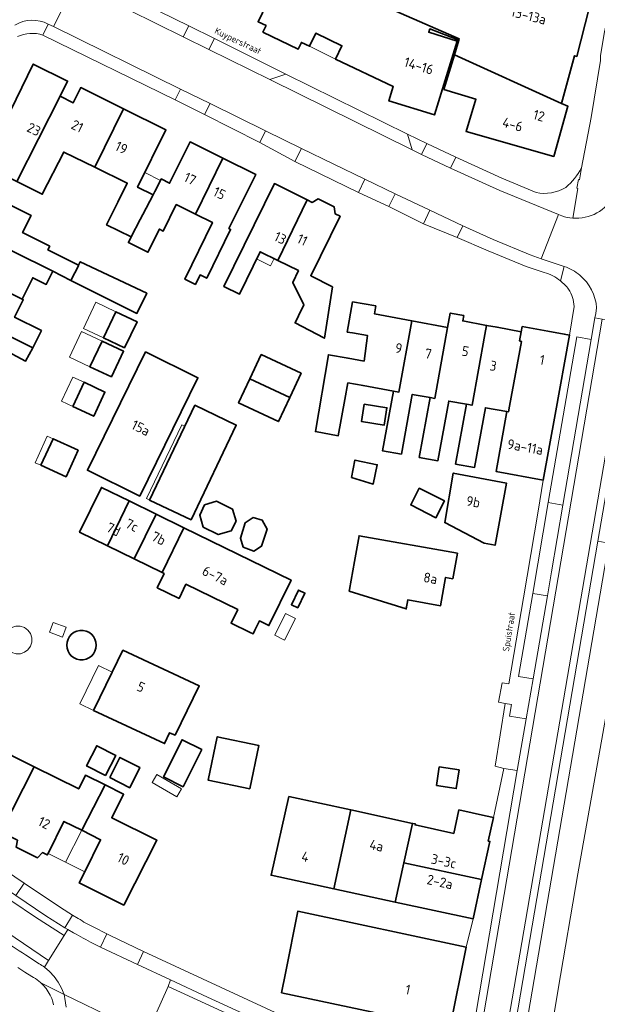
# Model space of a CAD drawing. Header units: metres. Extents: x 149984 to 156489, y 469398 to 478068.
# Tile 550 of 656: x 154230 to 154309, y 473595 to 473729. Entities that reach past the tile are written whole.
import ezdxf
from ezdxf.enums import TextEntityAlignment as Align

# ---------------------------------------------------------------- set-up
doc = ezdxf.new("R2010")
doc.units = ezdxf.units.M
doc.header["$LTSCALE"] = 0.75
for name, color, linetype, lineweight in [('B-WE-OG-BEBOUWING-GV', 6, 'Continuous', 35), ('B-WE-OG-BEBOUWING-T18', 1, 'Continuous', 18), ('B-WE-OG-BEBOUWING_LUIFEL-GV', 6, 'Continuous', 18), ('B-WE-OG-BEBOUWING_OVERBOUWING-GV', 6, 'Continuous', 18), ('B-WE-OG-TERREIN_BEGROEID-GV', 252, 'Continuous', 18), ('B-WE-OG-TERREIN_ERF-GV', 252, 'Continuous', 18), ('B-WE-OG-TERREIN_OEVER-GV', 252, 'Continuous', 18), ('B-WE-OG-TOPOGRAFIE-T18', 7, 'Continuous', 18), ('B-WE-OG-WATER-GV', 252, 'Continuous', 18), ('B-WE-VH-OPENVERHARDING_BETONSTRAATSTEEN-GV', 252, 'Continuous', 18), ('B-WE-VH-OPENVERHARDING_STRAATBAKSTEEN-GV', 252, 'Continuous', 18), ('B-WE-VH-OPENVERHARDING_TEGEL-GV', 252, 'Continuous', 18)]:
    doc.layers.add(name, color=color, linetype=linetype, lineweight=lineweight)
doc.styles.add('NLCS-ISO-M500-T18', font='NLCS-ISO.ttf', dxfattribs={"height": 0.9})
doc.styles.add('NLCS-ISO-M750-T18', font='NLCS-ISO.ttf', dxfattribs={"height": 1.35})

msp = doc.modelspace()

# ---------------------------------------------------------------- linework, layer by layer
at = {"layer": 'B-WE-OG-BEBOUWING-GV', "flags": 128}
for points in [[(154289.943, 473726.445), (154289.9, 473726.262), (154289.298, 473724.293), (154303.927, 473717.648), (154305.703, 473724.144), (154306.013, 473724.066), (154307.684, 473730.657), (154302.033, 473732.089), (154302.259, 473733.042), (154299.1, 473733.844), (154299.034, 473733.654), (154297.654, 473734.211), (154297.726, 473734.418), (154280.277, 473740.502), (154280.023, 473739.772), (154275.811, 473741.24), (154273.221, 473733.81), (154277.316, 473732.006)], [(154289.9, 473726.262), (154289.943, 473726.445), (154277.316, 473732.006), (154273.221, 473733.81), (154267.354, 473736.394), (154266.418, 473734.269), (154265.316, 473734.801), (154262.456, 473728.798), (154263.539, 473728.282), (154263.109, 473727.379), (154267.947, 473725.072), (154268.377, 473725.974), (154269.496, 473725.441), (154270.325, 473727.219), (154273.898, 473725.512), (154273.029, 473723.688), (154280.933, 473719.933), (154280.338, 473717.983), (154286.557, 473716.084), (154289.634, 473726.149), (154285.764, 473727.363), (154285.938, 473727.81)], [(154303.927, 473717.648), (154289.298, 473724.293), (154287.846, 473719.548), (154292.226, 473718.21), (154290.881, 473713.811), (154302.848, 473710.416), (154304.789, 473717.256)], [(154221.148, 473711.228), (154225.001, 473709.274), (154229.492, 473706.997), (154235.389, 473718.629), (154236.412, 473720.694), (154231.719, 473723.021), (154226.217, 473711.763), (154222.401, 473713.698)], [(154235.389, 473718.629), (154229.492, 473706.997), (154232.966, 473705.236), (154235.892, 473711.007), (154240.139, 473708.926), (154244.051, 473716.908), (154238.207, 473719.804), (154237.183, 473717.74)], [(154240.139, 473708.926), (154244.566, 473706.757), (154243.281, 473704.157), (154241.754, 473701.066), (154245.106, 473699.41), (154246.335, 473701.773), (154246.695, 473702.465), (154248.092, 473705.155), (154245.979, 473706.202), (154249.859, 473714.03), (154244.051, 473716.908)], [(154253.878, 473702.541), (154257.636, 473710.175), (154253.153, 473712.397), (154250.35, 473706.741), (154249.217, 473707.328), (154249.115, 473707.13), (154248.322, 473705.599), (154248.092, 473705.155), (154246.695, 473702.465), (154246.335, 473701.773), (154245.106, 473699.41), (154244.726, 473698.642), (154247.402, 473697.319), (154248.964, 473700.479), (154249.502, 473700.214), (154251.279, 473703.821)], [(154257.636, 473710.175), (154253.878, 473702.541), (154256.213, 473701.392), (154252.445, 473693.639), (154253.883, 473692.938), (154254.514, 473694.232), (154255.438, 473693.781), (154258.696, 473700.436), (154258.455, 473700.555), (154262.121, 473707.952)], [(154265.138, 473696.212), (154269.164, 473704.461), (154264.672, 473706.688), (154257.783, 473692.636), (154259.905, 473691.6), (154262.73, 473697.387)], [(154221.763, 473701.032), (154228.983, 473697.435), (154234.392, 473694.728), (154236.87, 473693.488), (154236.908, 473693.562), (154237.891, 473695.481), (154237.928, 473695.552), (154233.738, 473697.653), (154233.989, 473698.153), (154230.272, 473700.018), (154231.431, 473702.343), (154224.209, 473705.942)], [(154269.831, 473704.131), (154269.164, 473704.461), (154265.138, 473696.212), (154267.969, 473694.83), (154267.178, 473693.208), (154268.686, 473690.127), (154267.966, 473688.645), (154267.497, 473687.684), (154271.421, 473685.637), (154271.509, 473685.591), (154272.637, 473692.6), (154269.657, 473694.105), (154273.657, 473702.235), (154272.976, 473702.573), (154272.856, 473703.502), (154270.652, 473704.595)], [(154221.763, 473701.032), (154219.409, 473696.308), (154226.628, 473692.712), (154230.208, 473690.929), (154231.659, 473693.841), (154233.495, 473692.927), (154234.392, 473694.728), (154228.983, 473697.435)], [(154219.409, 473696.308), (154217.046, 473691.565), (154224.263, 473687.969), (154229.648, 473685.285), (154231.67, 473684.278), (154232.842, 473686.632), (154229.177, 473688.458), (154230.368, 473690.849), (154230.208, 473690.929), (154226.628, 473692.712)], [(154237.928, 473695.552), (154237.891, 473695.481), (154236.908, 473693.562), (154236.87, 473693.488), (154245.899, 473688.97), (154247.242, 473691.725), (154238.158, 473696.037)], [(154224.263, 473687.969), (154217.046, 473691.565), (154214.728, 473686.912), (154221.943, 473683.317), (154226.181, 473681.226), (154227.611, 473684.077), (154230.672, 473682.456), (154231.67, 473684.278), (154229.648, 473685.285)], [(154280.934, 473678.362), (154281.698, 473678.224), (154283.464, 473687.959), (154278.343, 473688.916), (154278.529, 473690), (154275.355, 473690.546), (154274.646, 473686.428), (154275.337, 473686.313), (154277.4, 473685.97), (154276.936, 473682.466), (154274.741, 473682.854), (154272.052, 473683.33), (154270.293, 473672.837), (154273.412, 473672.27), (154274.314, 473677.229), (154274.726, 473679.492), (154276.807, 473679.113)], [(154244.212, 473684.26), (154245.905, 473687.844), (154243.029, 473689.203), (154241.336, 473685.618)], [(154280.934, 473678.362), (154279.452, 473670.224), (154282.033, 473669.754), (154283.521, 473677.922), (154285.955, 473677.478), (154286.585, 473677.363), (154288.346, 473687.047), (154283.464, 473687.959), (154281.698, 473678.224)], [(154290.922, 473676.574), (154291.689, 473676.434), (154293.448, 473686.094), (154293.682, 473687.343), (154290.418, 473687.952), (154290.552, 473688.67), (154288.716, 473689.023), (154288.346, 473687.047), (154286.585, 473677.363), (154285.955, 473677.478), (154284.468, 473669.311), (154287.03, 473668.844), (154288.517, 473677.012)], [(154291.689, 473676.434), (154290.922, 473676.574), (154289.435, 473668.406), (154292.026, 473667.934), (154293.514, 473676.102), (154296.459, 473675.566), (154296.693, 473675.549), (154296.829, 473676.298), (154298.433, 473685.157), (154298.197, 473685.208), (154298.424, 473686.458), (154295.107, 473687.077), (154293.682, 473687.343), (154293.448, 473686.094)], [(154296.829, 473676.298), (154296.693, 473675.549), (154296.459, 473675.566), (154294.971, 473667.398), (154301.425, 473666.222), (154303.054, 473675.164), (154305.029, 473686.006), (154304.3, 473686.139), (154302.025, 473686.553), (154298.556, 473687.185), (154298.424, 473686.458), (154298.197, 473685.208), (154298.433, 473685.157)], [(154242.422, 473680.291), (154244.072, 473683.803), (154241.131, 473685.185), (154239.481, 473681.672)], [(154246.28, 473664.014), (154254.237, 473680.181), (154247.068, 473683.711), (154239.119, 473667.562)], [(154261.341, 473680.044), (154266.777, 473677.493), (154268.333, 473680.796), (154262.892, 473683.349)], [(154266.777, 473677.493), (154261.341, 473680.044), (154259.791, 473676.741), (154265.223, 473674.193)], [(154237.132, 473676.273), (154239.985, 473674.936), (154241.53, 473678.231), (154238.677, 473679.568)], [(154253.284, 473660.788), (154259.475, 473673.721), (154253.821, 473676.428), (154247.629, 473663.495)], [(154276.931, 473676.578), (154276.569, 473674.215), (154279.699, 473673.735), (154280.062, 473676.097)], [(154232.771, 473668.234), (154236.204, 473666.667), (154237.861, 473670.297), (154234.427, 473671.863)], [(154275.197, 473666.569), (154278.198, 473665.678), (154278.732, 473668.317), (154275.675, 473668.935)], [(154293.348, 473657.59), (154294.833, 473657.321), (154296.388, 473665.809), (154289.129, 473667.179), (154287.961, 473660.409)], [(154244.85, 473663.362), (154241.051, 473665.218), (154238.058, 473659.091), (154241.858, 473657.235)], [(154284.469, 473665.119), (154283.306, 473662.815), (154286.754, 473661.074), (154287.918, 473663.378)], [(154241.858, 473657.235), (154245.523, 473655.445), (154248.516, 473661.572), (154244.85, 473663.362)], [(154256.774, 473663.329), (154255.147, 473662.831), (154254.478, 473661.433), (154254.961, 473659.789), (154257.016, 473658.785), (154258.794, 473659.276), (154259.436, 473660.617), (154258.953, 473662.265)], [(154245.523, 473655.445), (154249.323, 473653.589), (154252.316, 473659.716), (154248.516, 473661.572)], [(154260.406, 473657.065), (154261.883, 473656.49), (154262.94, 473657.197), (154263.671, 473659.518), (154263.021, 473660.733), (154261.793, 473661.086), (154260.692, 473660.379), (154260.048, 473658.3)], [(154252.316, 473659.716), (154249.323, 473653.589), (154249.613, 473653.447), (154248.664, 473651.504), (154250.067, 473650.819), (154251.646, 473650.048), (154252.595, 473651.991), (154259.675, 473648.533), (154258.77, 473646.681), (154261.384, 473645.403), (154261.774, 473645.213), (154262.022, 473645.721), (154262.642, 473646.991), (154263.938, 473646.358), (154266.967, 473652.56)], [(154274.94, 473651.259), (154274.908, 473651.053), (154282.697, 473648.621), (154282.914, 473649.845), (154287.386, 473649.052), (154288.069, 473652.917), (154289.053, 473652.738), (154289.687, 473656.23), (154276.246, 473658.611), (154275.625, 473655.116)], [(154267.876, 473648.765), (154268.853, 473650.786), (154267.983, 473651.206), (154267.006, 473649.186)], [(154239.668, 473645.184), (154239.327, 473645.432), (154238.942, 473645.603), (154238.53, 473645.69), (154238.109, 473645.69), (154237.697, 473645.602), (154237.313, 473645.43), (154236.972, 473645.182), (154236.691, 473644.869), (154236.481, 473644.505), (154236.351, 473644.104), (154236.307, 473643.685), (154236.351, 473643.266), (154236.482, 473642.866), (154236.693, 473642.502), (154236.975, 473642.189), (154237.315, 473641.942), (154237.7, 473641.771), (154238.112, 473641.683), (154238.533, 473641.684), (154238.945, 473641.771), (154239.33, 473641.943), (154239.67, 473642.191), (154239.952, 473642.504), (154240.162, 473642.869), (154240.292, 473643.269), (154240.335, 473643.688), (154240.291, 473644.107), (154240.161, 473644.507), (154239.95, 473644.872)], [(154251.112, 473631.375), (154254.406, 473638.112), (154243.979, 473642.984), (154242.518, 473639.987), (154239.975, 473634.771), (154249.673, 473630.24), (154250.366, 473631.724)], [(154221.085, 473626.986), (154223.637, 473625.717), (154221.363, 473621.142), (154227.347, 473618.167), (154231.855, 473627.066), (154225.846, 473630.055), (154226.777, 473631.927), (154224.164, 473633.226)], [(154241.616, 473625.879), (154243.004, 473628.627), (154240.406, 473629.939), (154239.019, 473627.191)], [(154249.517, 473625.703), (154252.198, 473624.349), (154254.756, 473629.415), (154252.075, 473630.769)], [(154261.316, 473624.047), (154262.571, 473629.953), (154256.875, 473631.163), (154255.62, 473625.257)], [(154242.182, 473625.593), (154244.916, 473624.213), (154246.304, 473626.961), (154243.57, 473628.342)], [(154229.571, 473617.059), (154229.389, 473616.105), (154232.32, 473614.647), (154233.01, 473615.349), (154233.647, 473615.032), (154233.755, 473615.25), (154235.922, 473619.607), (154238.35, 473618.402), (154241.533, 473624.587), (154238.864, 473625.915), (154237.934, 473624.044), (154231.855, 473627.066), (154227.347, 473618.167)], [(154286.819, 473624.52), (154289.531, 473624.097), (154289.927, 473626.631), (154287.215, 473627.055)], [(154244.12, 473608.173), (154248.631, 473617.036), (154242.464, 473620.104), (154244.067, 473623.328), (154241.533, 473624.587), (154238.35, 473618.402), (154240.936, 473617.115), (154238.761, 473612.741), (154238.002, 473611.214)], [(154272.783, 473610.413), (154275.113, 473621.172), (154266.662, 473623.001), (154264.229, 473612.265)], [(154272.783, 473610.413), (154281.169, 473608.597), (154282.368, 473613.975), (154283.564, 473619.342), (154275.113, 473621.172)], [(154294.606, 473620.154), (154293.541, 473620.385), (154289.885, 473621.178), (154289.194, 473617.981), (154283.914, 473619.124), (154283.944, 473619.26), (154283.564, 473619.342), (154282.368, 473613.975), (154292.992, 473611.673), (154294.121, 473616.882), (154293.907, 473616.929)], [(154291.826, 473606.289), (154292.992, 473611.673), (154282.368, 473613.975), (154281.169, 473608.597)], [(154290.895, 473602.447), (154267.88, 473607.344), (154266.187, 473598.87), (154265.658, 473596.222), (154288.666, 473591.349)]]:
    msp.add_lwpolyline(points, close=True, dxfattribs=at)
at = {"layer": 'B-WE-OG-BEBOUWING_LUIFEL-GV', "flags": 128}
for points in [[(154273.029, 473723.688), (154273.898, 473725.512), (154270.325, 473727.219), (154269.496, 473725.441)], [(154246.986, 473708.233), (154245.979, 473706.202), (154248.092, 473705.155), (154248.322, 473705.599), (154249.115, 473707.13)], [(154262.25, 473696.404), (154264.159, 473695.472), (154264.639, 473696.455), (154262.73, 473697.387)], [(154241.336, 473685.618), (154243.029, 473689.203), (154240.296, 473690.493), (154238.603, 473686.908)], [(154239.481, 473681.672), (154241.131, 473685.185), (154238.324, 473686.503), (154236.674, 473682.991)], [(154237.132, 473676.273), (154238.677, 473679.568), (154237.151, 473680.283), (154235.607, 473676.988)], [(154247.629, 473663.495), (154252.437, 473673.537), (154252.016, 473673.738), (154247.209, 473663.696)], [(154232.771, 473668.234), (154234.427, 473671.863), (154233.65, 473672.218), (154231.994, 473668.588)], [(154242.518, 473639.987), (154240.642, 473640.902), (154238.099, 473635.686), (154239.975, 473634.771)], [(154235.922, 473619.607), (154233.755, 473615.25), (154236.118, 473614.066), (154238.35, 473618.402)], [(154238.761, 473612.741), (154240.936, 473617.115), (154238.35, 473618.402), (154236.118, 473614.066)]]:
    msp.add_lwpolyline(points, close=True, dxfattribs=at)
at = {"layer": 'B-WE-OG-BEBOUWING_OVERBOUWING-GV', "flags": 128}
for points in [[(154266.083, 473644.38), (154267.547, 473647.309), (154266.182, 473647.991), (154264.718, 473645.062)], [(154230.516, 473646.084), (154229.951, 473646.266), (154229.356, 473646.263), (154228.792, 473646.078), (154228.312, 473645.727), (154227.965, 473645.245), (154227.783, 473644.679), (154227.785, 473644.085), (154227.971, 473643.52), (154228.322, 473643.041), (154228.804, 473642.693), (154229.37, 473642.511), (154229.964, 473642.514), (154230.529, 473642.699), (154231.008, 473643.05), (154231.356, 473643.532), (154231.537, 473644.098), (154231.535, 473644.692), (154231.35, 473645.257), (154230.999, 473645.736)], [(154233.937, 473645.431), (154235.726, 473644.773), (154236.22, 473646.115), (154234.431, 473646.774)], [(154248.594, 473626.029), (154247.957, 473624.945), (154251.335, 473622.958), (154251.972, 473624.042)]]:
    msp.add_lwpolyline(points, close=True, dxfattribs=at)
at = {"layer": 'B-WE-OG-TERREIN_BEGROEID-GV', "flags": 128}
msp.add_lwpolyline([(154234.502, 473594.573), (154234.399, 473594.993), (154234.281, 473595.41), (154234.051, 473595.89), (154233.781, 473596.348), (154233.473, 473596.782), (154233.13, 473597.189), (154232.753, 473597.565), (154232.708, 473597.606), (154232.487, 473597.797), (154232.256, 473597.977), (154232.018, 473598.146), (154231.772, 473598.304), (154231.519, 473598.45), (154230.58, 473599.047), (154229.641, 473599.646)], dxfattribs=at)
at = {"layer": 'B-WE-OG-TERREIN_ERF-GV', "flags": 128}
for points in [[(154307.684, 473730.657), (154306.013, 473724.066), (154305.703, 473724.144), (154303.927, 473717.648), (154304.789, 473717.256), (154302.848, 473710.416), (154290.881, 473713.811), (154292.226, 473718.21), (154287.846, 473719.548), (154289.298, 473724.293), (154289.9, 473726.262), (154285.938, 473727.81), (154285.764, 473727.363), (154289.634, 473726.149), (154286.557, 473716.084), (154280.338, 473717.983), (154280.933, 473719.933), (154273.029, 473723.688), (154273.898, 473725.512), (154270.325, 473727.219), (154269.496, 473725.441), (154268.377, 473725.974), (154267.947, 473725.072), (154263.109, 473727.379), (154263.539, 473728.282), (154262.456, 473728.798), (154265.316, 473734.801)], [(154240.771, 473734.233), (154252.974, 473728.256), (154256.479, 473726.487), (154266.227, 473721.65), (154282.864, 473713.439), (154285.49, 473712.192), (154289.456, 473710.297), (154295.748, 473707.445), (154300.438, 473705.471)], [(154301.55, 473694.555), (154299.089, 473695.397), (154293.879, 473697.527), (154289.658, 473699.315), (154285.045, 473701.21), (154280.334, 473703.551), (154276.283, 473705.434), (154276.169, 473705.487), (154267.486, 473709.708), (154262.69, 473712.329), (154255.143, 473716.109), (154251.143, 473718.113), (154233.041, 473726.961)], [(154306.633, 473708.832), (154307.971, 473715.706), (154309.223, 473723.523), (154309.251, 473724.188), (154309.78, 473727.412), (154309.936, 473728.039), (154309.93, 473728.064)], [(154226.217, 473711.763), (154231.719, 473723.021), (154236.412, 473720.694), (154235.389, 473718.629), (154237.183, 473717.74), (154238.207, 473719.804), (154244.051, 473716.908), (154249.859, 473714.03), (154245.979, 473706.202), (154248.092, 473705.155), (154248.322, 473705.599), (154249.115, 473707.13), (154249.217, 473707.328), (154250.35, 473706.741), (154253.153, 473712.397), (154257.636, 473710.175), (154262.121, 473707.952), (154258.455, 473700.555), (154258.696, 473700.436), (154255.438, 473693.781), (154254.514, 473694.232), (154253.883, 473692.938), (154252.445, 473693.639), (154256.213, 473701.392), (154253.878, 473702.541), (154251.279, 473703.821), (154249.502, 473700.214), (154248.964, 473700.479), (154247.402, 473697.319), (154244.726, 473698.642), (154245.106, 473699.41), (154241.754, 473701.066), (154243.281, 473704.157), (154244.566, 473706.757), (154240.139, 473708.926), (154235.892, 473711.007), (154232.966, 473705.236), (154229.492, 473706.997)], [(154224.209, 473705.942), (154231.431, 473702.343), (154230.272, 473700.018), (154233.989, 473698.153), (154233.738, 473697.653), (154237.928, 473695.552), (154238.158, 473696.037), (154247.242, 473691.725), (154245.899, 473688.97), (154236.87, 473693.488), (154234.392, 473694.728), (154233.495, 473692.927), (154231.659, 473693.841), (154230.208, 473690.929), (154230.368, 473690.849), (154229.177, 473688.458), (154232.842, 473686.632), (154231.67, 473684.278), (154230.672, 473682.456), (154227.611, 473684.077)], [(154281.169, 473608.597), (154272.783, 473610.413), (154264.229, 473612.265), (154266.662, 473623.001), (154275.113, 473621.172), (154283.564, 473619.342), (154283.944, 473619.26), (154283.914, 473619.124), (154289.194, 473617.981), (154289.885, 473621.178), (154293.541, 473620.385), (154294.606, 473620.154), (154296.011, 473626.851), (154294.846, 473627.139), (154296.218, 473635.716), (154295.327, 473635.871), (154295.793, 473638.535), (154296.719, 473638.375), (154298.702, 473650.118), (154300.722, 473661.985), (154301.425, 473666.222), (154294.971, 473667.398), (154296.459, 473675.566), (154293.514, 473676.102), (154292.026, 473667.934), (154289.435, 473668.406), (154290.922, 473676.574), (154288.517, 473677.012), (154287.03, 473668.844), (154284.468, 473669.311), (154285.955, 473677.478), (154283.521, 473677.922), (154282.033, 473669.754), (154279.452, 473670.224), (154280.934, 473678.362), (154276.807, 473679.113), (154274.726, 473679.492), (154274.314, 473677.229), (154273.412, 473672.27), (154270.293, 473672.837), (154272.052, 473683.33), (154274.741, 473682.854), (154276.936, 473682.466), (154277.4, 473685.97), (154275.337, 473686.313), (154274.646, 473686.428), (154275.355, 473690.546), (154278.529, 473690), (154278.343, 473688.916), (154283.464, 473687.959), (154288.346, 473687.047), (154288.716, 473689.023), (154290.552, 473688.67), (154290.418, 473687.952), (154293.682, 473687.343), (154295.107, 473687.077), (154298.424, 473686.458), (154298.556, 473687.185), (154302.025, 473686.553), (154304.3, 473686.139), (154305.029, 473686.006), (154305.632, 473689.929)], [(154225.846, 473630.055), (154231.855, 473627.066), (154237.934, 473624.044), (154238.864, 473625.915), (154241.533, 473624.587), (154244.067, 473623.328), (154242.464, 473620.104), (154248.631, 473617.036), (154244.12, 473608.173), (154238.002, 473611.214), (154238.761, 473612.741), (154240.936, 473617.115), (154238.35, 473618.402), (154235.922, 473619.607), (154233.755, 473615.25), (154233.647, 473615.032), (154233.01, 473615.349), (154232.32, 473614.647), (154229.389, 473616.105)], [(154214.767, 473622.005), (154220.536, 473617.97), (154223.787, 473615.662), (154230.468, 473611.172), (154235.428, 473607.867), (154237.109, 473606.811), (154237.878, 473606.366)], [(154288.011, 473589.086), (154288.666, 473591.349), (154265.658, 473596.222), (154266.187, 473598.87), (154267.88, 473607.344), (154290.895, 473602.447), (154291.826, 473606.289), (154281.169, 473608.597)], [(154240.013, 473605.15), (154241.776, 473604.25), (154242.169, 473604.061), (154246.79, 473601.839), (154282.08, 473585.498)]]:
    msp.add_lwpolyline(points, dxfattribs=at)
at = {"layer": 'B-WE-OG-TERREIN_ERF-GV'}
for points in [[(154233.041, 473726.961, 0.198168), (154229.559, 473726.761)], [(154304.518, 473706.186, 0.1023053), (154306.633, 473708.832)], [(154300.438, 473705.471, 0.1894831), (154304.518, 473706.186)], [(154303.765, 473693.424, 0.1026827), (154301.55, 473694.555)], [(154304.879, 473692.262, 0.0667912), (154303.765, 473693.424)], [(154305.632, 473689.929, 0.1359624), (154304.879, 473692.262)], [(154237.878, 473606.366, 0.0348322), (154240.013, 473605.15)]]:
    msp.add_lwpolyline(points, format="xyb", dxfattribs=at)
at = {"layer": 'B-WE-OG-TERREIN_ERF-GV', "flags": 128}
for points in [[(154269.164, 473704.461), (154269.831, 473704.131), (154270.652, 473704.595), (154272.856, 473703.502), (154272.976, 473702.573), (154273.657, 473702.235), (154269.657, 473694.105), (154272.637, 473692.6), (154271.509, 473685.591), (154271.421, 473685.637), (154267.497, 473687.684), (154267.966, 473688.645), (154268.686, 473690.127), (154267.178, 473693.208), (154267.969, 473694.83), (154265.138, 473696.212), (154262.73, 473697.387), (154259.905, 473691.6), (154257.783, 473692.636), (154264.672, 473706.688)], [(154243.029, 473689.203), (154245.905, 473687.844), (154244.212, 473684.26), (154241.336, 473685.618)], [(154239.481, 473681.672), (154241.131, 473685.185), (154244.072, 473683.803), (154242.422, 473680.291)], [(154246.28, 473664.014), (154239.119, 473667.562), (154247.068, 473683.711), (154254.237, 473680.181)], [(154261.341, 473680.044), (154262.892, 473683.349), (154268.333, 473680.796), (154266.777, 473677.493), (154265.223, 473674.193), (154259.791, 473676.741)], [(154237.132, 473676.273), (154238.677, 473679.568), (154241.53, 473678.231), (154239.985, 473674.936)], [(154247.629, 473663.495), (154253.821, 473676.428), (154259.475, 473673.721), (154253.284, 473660.788)], [(154276.931, 473676.578), (154280.062, 473676.097), (154279.699, 473673.735), (154276.569, 473674.215)], [(154232.771, 473668.234), (154234.427, 473671.863), (154237.861, 473670.297), (154236.204, 473666.667)], [(154275.197, 473666.569), (154275.675, 473668.935), (154278.732, 473668.317), (154278.198, 473665.678)], [(154293.348, 473657.59), (154287.961, 473660.409), (154289.129, 473667.179), (154296.388, 473665.809), (154294.833, 473657.321)], [(154241.858, 473657.235), (154238.058, 473659.091), (154241.051, 473665.218), (154244.85, 473663.362), (154248.516, 473661.572), (154252.316, 473659.716), (154266.967, 473652.56), (154263.938, 473646.358), (154262.642, 473646.991), (154262.022, 473645.721), (154261.774, 473645.213), (154261.384, 473645.403), (154258.77, 473646.681), (154259.675, 473648.533), (154252.595, 473651.991), (154251.646, 473650.048), (154250.067, 473650.819), (154248.664, 473651.504), (154249.613, 473653.447), (154249.323, 473653.589), (154245.523, 473655.445)], [(154284.469, 473665.119), (154287.918, 473663.378), (154286.754, 473661.074), (154283.306, 473662.815)], [(154256.774, 473663.329), (154258.953, 473662.265), (154259.436, 473660.617), (154258.794, 473659.276), (154257.016, 473658.785), (154254.961, 473659.789), (154254.478, 473661.433), (154255.147, 473662.831)], [(154260.406, 473657.065), (154260.048, 473658.3), (154260.692, 473660.379), (154261.793, 473661.086), (154263.021, 473660.733), (154263.671, 473659.518), (154262.94, 473657.197), (154261.883, 473656.49)], [(154282.914, 473649.845), (154282.697, 473648.621), (154274.908, 473651.053), (154274.94, 473651.259), (154275.625, 473655.116), (154276.246, 473658.611), (154289.687, 473656.23), (154289.053, 473652.738), (154288.069, 473652.917), (154287.386, 473649.052)], [(154267.876, 473648.765), (154267.006, 473649.186), (154267.983, 473651.206), (154268.853, 473650.786)], [(154239.668, 473645.184), (154239.95, 473644.872), (154240.161, 473644.507), (154240.291, 473644.107), (154240.335, 473643.688), (154240.292, 473643.269), (154240.162, 473642.869), (154239.952, 473642.504), (154239.67, 473642.191), (154239.33, 473641.943), (154238.945, 473641.771), (154238.533, 473641.684), (154238.112, 473641.683), (154237.7, 473641.771), (154237.315, 473641.942), (154236.975, 473642.189), (154236.693, 473642.502), (154236.482, 473642.866), (154236.351, 473643.266), (154236.307, 473643.685), (154236.351, 473644.104), (154236.481, 473644.505), (154236.691, 473644.869), (154236.972, 473645.182), (154237.313, 473645.43), (154237.697, 473645.602), (154238.109, 473645.69), (154238.53, 473645.69), (154238.942, 473645.603), (154239.327, 473645.432)], [(154254.406, 473638.112), (154251.112, 473631.375), (154250.366, 473631.724), (154249.673, 473630.24), (154239.975, 473634.771), (154242.518, 473639.987), (154243.979, 473642.984)], [(154241.616, 473625.879), (154239.019, 473627.191), (154240.406, 473629.939), (154243.004, 473628.627)], [(154249.517, 473625.703), (154252.075, 473630.769), (154254.756, 473629.415), (154252.198, 473624.349)], [(154261.316, 473624.047), (154255.62, 473625.257), (154256.875, 473631.163), (154262.571, 473629.953)], [(154242.182, 473625.593), (154243.57, 473628.342), (154246.304, 473626.961), (154244.916, 473624.213)], [(154286.819, 473624.52), (154287.215, 473627.055), (154289.927, 473626.631), (154289.531, 473624.097)]]:
    msp.add_lwpolyline(points, close=True, dxfattribs=at)
at = {"layer": 'B-WE-OG-TERREIN_OEVER-GV', "flags": 128}
msp.add_lwpolyline([(154301.473, 473584.587), (154303.44, 473596.7), (154306.15, 473612.45), (154315.22, 473663.3), (154316.02, 473667.97), (154317.86, 473678.51), (154325.058, 473719.327), (154321.09, 473719.99), (154318.554, 473704.644), (154314.934, 473684.12), (154312.88, 473672.138), (154310.392, 473657.616), (154298.443, 473587.901), (154298.76, 473587.57), (154299.494, 473586.458), (154299.867, 473586.72), (154301.046, 473584.656)], close=True, dxfattribs=at)
at = {"layer": 'B-WE-OG-WATER-GV', "flags": 128}
msp.add_lwpolyline([(154327.55, 473733.04), (154325.544, 473721.434), (154325.058, 473719.327), (154317.86, 473678.51), (154316.02, 473667.97), (154315.22, 473663.3), (154306.15, 473612.45), (154303.44, 473596.7), (154301.473, 473584.587)], dxfattribs=at)
at = {"layer": 'B-WE-VH-OPENVERHARDING_BETONSTRAATSTEEN-GV', "flags": 128}
for points in [[(154233.774, 473728.481), (154234.513, 473728.126), (154237.444, 473734.045)], [(154233.041, 473726.961), (154233.774, 473728.481)], [(154308.718, 473689.744), (154308.586, 473688.973), (154308.479, 473688.349), (154309.484, 473688.187), (154313.012, 473687.619), (154313.962, 473687.466), (154316.955, 473704.884), (154316.979, 473705.025), (154315.999, 473705.176), (154312.52, 473705.713), (154311.441, 473705.879)], [(154303.968, 473702.273), (154303.521, 473702.457), (154301.148, 473696.433), (154301.557, 473696.285), (154304.293, 473695.366)], [(154305.444, 473701.988), (154305.442, 473701.975)], [(154208.92, 473622.965), (154203.408, 473625.532), (154195.293, 473629.298), (154186.927, 473633.233), (154186.542, 473632.362), (154189.282, 473631.095), (154208.479, 473622.142), (154211.224, 473620.696), (154213.841, 473619.03), (154228.778, 473608.714), (154232.013, 473606.526), (154235.962, 473604.054), (154236.454, 473604.848), (154236.033, 473605.099), (154233.443, 473606.729), (154229.345, 473609.489), (154221.804, 473614.592), (154219.382, 473616.34), (154214.426, 473619.754)], [(154233.259, 473599.697), (154233.831, 473600.619), (154213.395, 473614.446), (154211.778, 473615.606), (154210.098, 473616.672), (154207.286, 473618.151), (154204.436, 473619.555), (154187.375, 473627.422), (154184.859, 473628.564), (154184.854, 473628.553), (154184.46, 473627.711), (154184.478, 473627.702), (154186.769, 473626.669), (154204.006, 473618.652)], [(154230.687, 473601.377), (154232.551, 473600.171)]]:
    msp.add_lwpolyline(points, dxfattribs=at)
at = {"layer": 'B-WE-VH-OPENVERHARDING_BETONSTRAATSTEEN-GV'}
for points in [[(154229.225, 473728.341, -0.2585238), (154233.774, 473728.481)], [(154233.774, 473728.481, 0.2585238), (154229.225, 473728.341)], [(154229.559, 473726.761, -0.198168), (154233.041, 473726.961)], [(154311.441, 473705.879, -0.3037814), (154306.295, 473701.976)], [(154305.442, 473701.975, -0.0639033), (154303.968, 473702.273)], [(154306.295, 473701.976, -0.0376119), (154305.444, 473701.988)], [(154304.293, 473695.366, -0.0959516), (154306.42, 473694.19)], [(154306.42, 473694.19, -0.2019657), (154308.718, 473689.744)], [(154223.838, 473605.871, 0.006771), (154230.687, 473601.377)], [(154232.551, 473600.171, -0.028647), (154233.259, 473599.697)]]:
    msp.add_lwpolyline(points, format="xyb", dxfattribs=at)
at = {"layer": 'B-WE-VH-OPENVERHARDING_BETONSTRAATSTEEN-GV', "flags": 128}
for points in [[(154255.742, 473724.994), (154256.479, 473726.487), (154252.974, 473728.256), (154252.231, 473726.725)], [(154266.227, 473721.65), (154264.057, 473720.913), (154283.497, 473711.314), (154282.864, 473713.439)], [(154255.902, 473717.613), (154251.869, 473719.591), (154251.143, 473718.113), (154255.143, 473716.109)], [(154263.477, 473713.899), (154262.69, 473712.329), (154267.486, 473709.708), (154268.389, 473711.511)], [(154284.775, 473710.692), (154288.768, 473708.82), (154289.456, 473710.297), (154285.49, 473712.192)], [(154280.334, 473703.551), (154281.195, 473705.303), (154277.019, 473707.319), (154276.169, 473705.487), (154276.283, 473705.434)], [(154290.433, 473700.93), (154285.92, 473703.049), (154285.045, 473701.21), (154289.658, 473699.315)], [(154299.087, 473633.61), (154297.874, 473626.554), (154292.206, 473593.238), (154293.235, 473593.049), (154309.484, 473688.187), (154308.479, 473688.349), (154307.971, 473685.397), (154304.11, 473662.812), (154302.528, 473653.665), (154301.98, 473650.402), (154300.025, 473639.06)], [(154296.66, 473592.484), (154297.693, 473592.305), (154308.901, 473657.872), (154311.383, 473672.394), (154313.44, 473684.425), (154313.962, 473687.466), (154313.012, 473687.619)], [(154302.112, 473663.136), (154304.11, 473662.812), (154307.971, 473685.397), (154305.988, 473685.781)], [(154304.11, 473662.812), (154302.112, 473663.136), (154299.989, 473650.74), (154301.98, 473650.402), (154302.528, 473653.665)], [(154300.025, 473639.06), (154301.98, 473650.402), (154299.989, 473650.74), (154298.021, 473639.379)], [(154297.874, 473626.554), (154299.087, 473633.61), (154296.809, 473633.986), (154297.095, 473635.563), (154296.218, 473635.716), (154294.846, 473627.139), (154296.011, 473626.851)], [(154237.109, 473606.811), (154235.428, 473607.867), (154230.468, 473611.172), (154229.345, 473609.489), (154233.443, 473606.729), (154236.033, 473605.099)], [(154242.169, 473604.061), (154241.776, 473604.25), (154240.924, 473602.455), (154245.995, 473600.057), (154246.79, 473601.839)], [(154278.773, 473584.951), (154255.529, 473595.623), (154250.469, 473597.969), (154250.155, 473597.083), (154278.394, 473584.101)]]:
    msp.add_lwpolyline(points, close=True, dxfattribs=at)
at = {"layer": 'B-WE-VH-OPENVERHARDING_STRAATBAKSTEEN-GV', "flags": 128}
for points in [[(154288.768, 473708.82), (154284.775, 473710.692), (154283.497, 473711.314), (154264.057, 473720.913), (154255.742, 473724.994), (154252.231, 473726.725), (154237.444, 473734.045), (154234.513, 473728.126), (154251.869, 473719.591), (154255.902, 473717.613), (154263.477, 473713.899), (154268.389, 473711.511), (154277.019, 473707.319), (154281.195, 473705.303), (154285.92, 473703.049), (154290.433, 473700.93), (154294.589, 473699.061), (154299.653, 473696.975), (154301.148, 473696.433), (154303.521, 473702.457), (154295.504, 473705.755)], [(154293.235, 473593.049), (154296.66, 473592.484), (154313.012, 473687.619), (154309.484, 473688.187)], [(154186.542, 473632.362), (154184.859, 473628.564), (154187.375, 473627.422), (154204.436, 473619.555), (154207.286, 473618.151), (154210.098, 473616.672), (154211.778, 473615.606), (154213.395, 473614.446), (154233.831, 473600.619), (154235.962, 473604.054), (154232.013, 473606.526), (154228.778, 473608.714), (154213.841, 473619.03), (154211.224, 473620.696), (154208.479, 473622.142), (154189.282, 473631.095)], [(154248.453, 473593.2), (154276.608, 473580.096), (154278.394, 473584.101), (154250.155, 473597.083)]]:
    msp.add_lwpolyline(points, close=True, dxfattribs=at)
for points in [[(154300.947, 473581.827), (154301.416, 473584.236), (154300.9, 473584.33), (154299.494, 473586.458), (154298.76, 473587.57), (154298.443, 473587.901), (154310.392, 473657.616), (154308.901, 473657.872), (154297.693, 473592.305)], [(154237.245, 473604.379), (154236.454, 473604.848), (154235.962, 473604.054), (154233.831, 473600.619), (154233.259, 473599.697), (154233.966, 473599.096), (154234.596, 473598.415), (154235.14, 473597.663), (154235.589, 473596.851), (154235.938, 473595.991), (154243.113, 473592.497)], [(154240.924, 473602.455), (154239.899, 473602.962)], [(154248.453, 473593.2), (154250.155, 473597.083), (154250.469, 473597.969), (154245.995, 473600.057), (154240.924, 473602.455)], [(154243.113, 473592.497), (154235.938, 473595.991), (154236.064, 473595.417), (154236.153, 473594.836), (154236.206, 473594.25)]]:
    msp.add_lwpolyline(points, dxfattribs=at)
at = {"layer": 'B-WE-VH-OPENVERHARDING_STRAATBAKSTEEN-GV'}
msp.add_lwpolyline([(154239.899, 473602.962, -0.0101083), (154237.245, 473604.379)], format="xyb", dxfattribs=at)
at = {"layer": 'B-WE-VH-OPENVERHARDING_TEGEL-GV', "flags": 128}
for points in [[(154314.577, 473747.326), (154313.844, 473743.283), (154311.453, 473732.772), (154310.445, 473729.857), (154310.274, 473729.934), (154309.93, 473728.064), (154309.936, 473728.039), (154309.78, 473727.412), (154309.251, 473724.188), (154309.223, 473723.523), (154307.971, 473715.706), (154306.633, 473708.832), (154306.352, 473707.216), (154306.25, 473707.237), (154306.011, 473706.074), (154306.149, 473706.046), (154305.444, 473701.988)], [(154237.444, 473734.045), (154252.231, 473726.725), (154252.974, 473728.256), (154240.771, 473734.233), (154239.285, 473734.948)], [(154300.438, 473705.471), (154295.748, 473707.445), (154289.456, 473710.297), (154288.768, 473708.82), (154295.504, 473705.755), (154303.521, 473702.457), (154303.968, 473702.273)], [(154305.442, 473701.975), (154305.444, 473701.988), (154306.149, 473706.046), (154306.011, 473706.074), (154306.25, 473707.237), (154306.352, 473707.216), (154306.633, 473708.832)], [(154303.765, 473693.424), (154304.293, 473695.366), (154301.557, 473696.285), (154301.148, 473696.433), (154299.653, 473696.975), (154294.589, 473699.061), (154290.433, 473700.93), (154289.658, 473699.315), (154293.879, 473697.527), (154299.089, 473695.397), (154301.55, 473694.555)], [(154304.293, 473695.366), (154303.765, 473693.424)], [(154305.632, 473689.929), (154305.029, 473686.006), (154303.054, 473675.164), (154301.425, 473666.222), (154300.722, 473661.985), (154298.702, 473650.118), (154296.719, 473638.375), (154295.793, 473638.535), (154295.327, 473635.871), (154296.218, 473635.716), (154297.095, 473635.563), (154296.809, 473633.986), (154299.087, 473633.61), (154300.025, 473639.06), (154298.021, 473639.379), (154299.989, 473650.74), (154302.112, 473663.136), (154305.988, 473685.781), (154307.971, 473685.397), (154308.479, 473688.349), (154308.586, 473688.973), (154308.718, 473689.744)], [(154291.232, 473587.713), (154291.756, 473590.669), (154292.206, 473593.238), (154297.874, 473626.554), (154296.011, 473626.851), (154294.606, 473620.154), (154293.907, 473616.929), (154294.121, 473616.882), (154292.992, 473611.673)], [(154292.992, 473611.673), (154291.826, 473606.289), (154290.895, 473602.447), (154288.666, 473591.349), (154286.724, 473582.853)], [(154237.878, 473606.366), (154237.109, 473606.811), (154236.033, 473605.099), (154236.454, 473604.848), (154237.245, 473604.379)], [(154239.899, 473602.962), (154240.924, 473602.455), (154241.776, 473604.25), (154240.013, 473605.15)], [(154246.79, 473601.839), (154245.995, 473600.057), (154250.469, 473597.969), (154255.529, 473595.623), (154278.773, 473584.951), (154280.671, 473584.093), (154281.307, 473583.825), (154282.723, 473583.159)], [(154282.08, 473585.498), (154246.79, 473601.839)], [(154232.551, 473600.171), (154230.687, 473601.377)], [(154229.641, 473599.646), (154230.58, 473599.047), (154231.519, 473598.45), (154231.772, 473598.304), (154232.018, 473598.146), (154232.256, 473597.977), (154232.487, 473597.797), (154232.708, 473597.606), (154232.753, 473597.565), (154235.938, 473595.991), (154235.589, 473596.851), (154235.14, 473597.663), (154234.596, 473598.415), (154233.966, 473599.096), (154233.259, 473599.697)], [(154236.206, 473594.25), (154236.153, 473594.836), (154236.064, 473595.417), (154235.938, 473595.991), (154232.753, 473597.565), (154233.13, 473597.189), (154233.473, 473596.782), (154233.781, 473596.348), (154234.051, 473595.89), (154234.281, 473595.41), (154234.399, 473594.993), (154234.502, 473594.573)]]:
    msp.add_lwpolyline(points, dxfattribs=at)
for points in [[(154233.774, 473728.481), (154233.041, 473726.961), (154251.143, 473718.113), (154251.869, 473719.591), (154234.513, 473728.126)], [(154264.057, 473720.913), (154266.227, 473721.65), (154256.479, 473726.487), (154255.742, 473724.994)], [(154255.902, 473717.613), (154255.143, 473716.109), (154262.69, 473712.329), (154263.477, 473713.899)], [(154282.864, 473713.439), (154283.497, 473711.314), (154284.775, 473710.692), (154285.49, 473712.192)], [(154268.389, 473711.511), (154267.486, 473709.708), (154276.169, 473705.487), (154277.019, 473707.319)], [(154281.195, 473705.303), (154280.334, 473703.551), (154285.045, 473701.21), (154285.92, 473703.049)], [(154229.345, 473609.489), (154230.468, 473611.172), (154223.787, 473615.662), (154220.536, 473617.97), (154219.382, 473616.34), (154221.804, 473614.592)]]:
    msp.add_lwpolyline(points, close=True, dxfattribs=at)
at = {"layer": 'B-WE-VH-OPENVERHARDING_TEGEL-GV'}
for points in [[(154306.633, 473708.832, -0.1023053), (154304.518, 473706.186)], [(154304.518, 473706.186, -0.1894831), (154300.438, 473705.471)], [(154306.295, 473701.976, 0.3037814), (154311.441, 473705.879)], [(154303.968, 473702.273, 0.0639033), (154305.442, 473701.975)], [(154305.444, 473701.988, 0.0376119), (154306.295, 473701.976)], [(154301.55, 473694.555, -0.1026827), (154303.765, 473693.424)], [(154306.42, 473694.19, 0.0959516), (154304.293, 473695.366)], [(154303.765, 473693.424, -0.0667912), (154304.879, 473692.262)], [(154308.718, 473689.744, 0.2019657), (154306.42, 473694.19)], [(154304.879, 473692.262, -0.1359624), (154305.632, 473689.929)], [(154230.687, 473601.377, -0.006771), (154223.838, 473605.871)], [(154240.013, 473605.15, -0.0348322), (154237.878, 473606.366)], [(154237.245, 473604.379, 0.0101083), (154239.899, 473602.962)], [(154233.259, 473599.697, 0.028647), (154232.551, 473600.171)]]:
    msp.add_lwpolyline(points, format="xyb", dxfattribs=at)

# ---------------------------------------------------------------- texts
at = {"layer": 'B-WE-OG-BEBOUWING-T18', "style": 'NLCS-ISO-M750-T18'}
for s, rotation, p in [('13-13a', 345.8, (154299.416, 473729.637)), ('14-16', 343.1, (154284.42, 473722.777)), ('12', 344.2, (154300.836, 473715.976)), ('23', 334, (154231.817, 473714.112)), ('21', 333.9, (154237.758, 473714.547)), ('4-6', 344.2, (154297.24, 473714.776)), ('19', 333.9, (154243.782, 473711.596)), ('17', 333.8, (154253.159, 473707.354)), ('15', 333.8, (154257.171, 473705.379)), ('13', 333.9, (154265.49, 473699.27)), ('11', 334, (154268.499, 473699.022)), ('9', 349.4, (154281.668, 473684.225)), ('7', 349.4, (154285.714, 473683.469)), ('5', 349.5, (154290.779, 473683.816)), ('3', 349.5, (154294.592, 473681.812)), ('1', 349.7, (154301.272, 473682.625)), ('15a', 333.8, (154246.42, 473673.337)), ('9a-11a', 349.7, (154298.963, 473670.737)), ('9b', 349.6, (154291.854, 473663.259)), ('7c', 334, (154245.216, 473660.047)), ('7d', 334, (154242.701, 473659.483)), ('7b', 334, (154248.873, 473658.26)), ('6-7a', 334, (154256.596, 473653.174)), ('8a', 350.1, (154286.004, 473652.82)), ('5', 335, (154246.452, 473637.967)), ('12', 333.2, (154233.217, 473619.409)), ('4a', 347.8, (154278.635, 473616.317)), ('10', 333.2, (154244.038, 473614.476)), ('4', 347.3, (154268.904, 473614.795)), ('3-3c', 347.8, (154287.824, 473614.185)), ('2-2a', 347.8, (154287.295, 473611.363)), ('1', 348.1, (154282.927, 473596.653))]:
    msp.add_text(s, height=1.35, rotation=rotation, dxfattribs=at).set_placement(p, align=Align.MIDDLE)
at = {"layer": 'B-WE-OG-TOPOGRAFIE-T18', "style": 'NLCS-ISO-M500-T18'}
for s, rotation, p in [('Kuyperstraat', 334.7, (154259.653, 473726.067)), ('Spuistraat', 80.9, (154296.849, 473645.469))]:
    msp.add_text(s, height=0.9, rotation=rotation, dxfattribs=at).set_placement(p, align=Align.MIDDLE)

doc.saveas('drawing.dxf')
